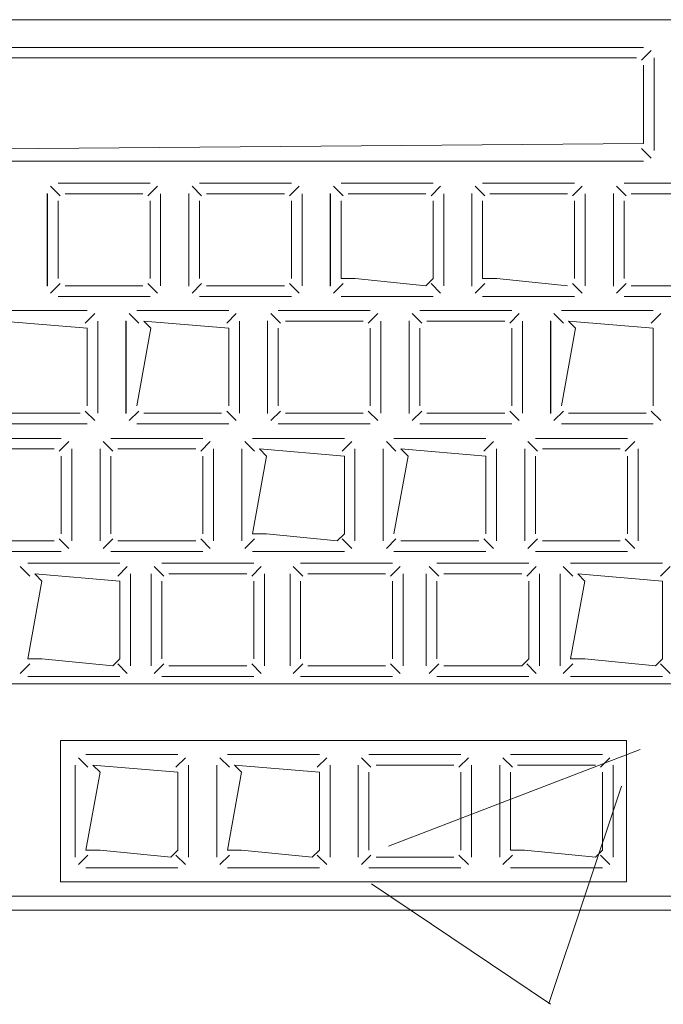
# Model space of a CAD drawing. Header units: feet. Extents: x 8 to 127, y 6 to 90.
# Tile 335 of 538: x 47.7948 to 47.8403, y 50.286 to 50.3556. Entities that reach past the tile are written whole.
import ezdxf

# ---------------------------------------------------------------- set-up
doc = ezdxf.new("R2010")
doc.units = ezdxf.units.FT
doc.header["$MEASUREMENT"] = 0
doc.layers.add('MOBILARIO', color=8, linetype='Continuous')
doc.layers.add('NO ESPESSURA', color=250, linetype='Continuous')

msp = doc.modelspace()

# ---------------------------------------------------------------- linework, layer by layer
at = {"layer": 'MOBILARIO', "lineweight": 5}
for p, q in [((47.759661, 50.355619), (47.856161, 50.355619)), ((47.759661, 50.355619), (47.856161, 50.355619)), ((47.776963, 50.353664), (47.83886, 50.353664)), ((47.776963, 50.353664), (47.83886, 50.353664)), ((47.838713, 50.352768), (47.83939, 50.353444)), ((47.838713, 50.352768), (47.83939, 50.353444)), ((47.83836, 50.352914), (47.777463, 50.352914)), ((47.83836, 50.352914), (47.777463, 50.352914)), ((47.83886, 50.346869), (47.83886, 50.352414)), ((47.83886, 50.346869), (47.83886, 50.352414)), ((47.83961, 50.352914), (47.83961, 50.346369)), ((47.83961, 50.346369), (47.83961, 50.352914)), ((47.83961, 50.352914), (47.83961, 50.346369)), ((47.83961, 50.346369), (47.83961, 50.352914)), ((47.777463, 50.346369), (47.83886, 50.346869)), ((47.777463, 50.346369), (47.83886, 50.346869)), ((47.838713, 50.346516), (47.83939, 50.345839)), ((47.838713, 50.346516), (47.83939, 50.345839)), ((47.83886, 50.345619), (47.776963, 50.345619)), ((47.83886, 50.345619), (47.776963, 50.345619)), ((47.797485, 50.344066), (47.803985, 50.344066)), ((47.797485, 50.344066), (47.803985, 50.344066)), ((47.807485, 50.344066), (47.813985, 50.344066)), ((47.807485, 50.344066), (47.813985, 50.344066)), ((47.817485, 50.344066), (47.823985, 50.344066)), ((47.817485, 50.344066), (47.823985, 50.344066)), ((47.827485, 50.344066), (47.833985, 50.344066)), ((47.827485, 50.344066), (47.833985, 50.344066)), ((47.837485, 50.344066), (47.843985, 50.344066)), ((47.837485, 50.344066), (47.843985, 50.344066)), ((47.796723, 50.336779), (47.796723, 50.343324)), ((47.796723, 50.336779), (47.796723, 50.343324)), ((47.796735, 50.336816), (47.796735, 50.343316)), ((47.796735, 50.336816), (47.796735, 50.343316)), ((47.797632, 50.343169), (47.796955, 50.343846)), ((47.797632, 50.343169), (47.796955, 50.343846)), ((47.797985, 50.343316), (47.803485, 50.343316)), ((47.797985, 50.343316), (47.803485, 50.343316)), ((47.803839, 50.343169), (47.804516, 50.343846)), ((47.803839, 50.343169), (47.804516, 50.343846)), ((47.804735, 50.343316), (47.804735, 50.336816)), ((47.804735, 50.343316), (47.804735, 50.336816)), ((47.806723, 50.336779), (47.806723, 50.343324)), ((47.806723, 50.336779), (47.806723, 50.343324)), ((47.806735, 50.336816), (47.806735, 50.343316)), ((47.806735, 50.336816), (47.806735, 50.343316)), ((47.807632, 50.343169), (47.806955, 50.343846)), ((47.807632, 50.343169), (47.806955, 50.343846)), ((47.807985, 50.343316), (47.813485, 50.343316)), ((47.807985, 50.343316), (47.813485, 50.343316)), ((47.813839, 50.343169), (47.814516, 50.343846)), ((47.813839, 50.343169), (47.814516, 50.343846)), ((47.814735, 50.343316), (47.814735, 50.336816)), ((47.814735, 50.343316), (47.814735, 50.336816)), ((47.816723, 50.336779), (47.816723, 50.343324)), ((47.816723, 50.336779), (47.816723, 50.343324)), ((47.816735, 50.336816), (47.816735, 50.343316)), ((47.816735, 50.336816), (47.816735, 50.343316)), ((47.817632, 50.343169), (47.816955, 50.343846)), ((47.817632, 50.343169), (47.816955, 50.343846)), ((47.817985, 50.343316), (47.823485, 50.343316)), ((47.817985, 50.343316), (47.823485, 50.343316)), ((47.823839, 50.343169), (47.824516, 50.343846)), ((47.823839, 50.343169), (47.824516, 50.343846)), ((47.824735, 50.343316), (47.824735, 50.336816)), ((47.824735, 50.343316), (47.824735, 50.336816)), ((47.826723, 50.336779), (47.826723, 50.343324)), ((47.826723, 50.336779), (47.826723, 50.343324)), ((47.826735, 50.336816), (47.826735, 50.343316)), ((47.826735, 50.336816), (47.826735, 50.343316)), ((47.827632, 50.343169), (47.826955, 50.343846)), ((47.827632, 50.343169), (47.826955, 50.343846)), ((47.827985, 50.343316), (47.833485, 50.343316)), ((47.827985, 50.343316), (47.833485, 50.343316)), ((47.833839, 50.343169), (47.834516, 50.343846)), ((47.833839, 50.343169), (47.834516, 50.343846)), ((47.834735, 50.343316), (47.834735, 50.336816)), ((47.834735, 50.343316), (47.834735, 50.336816)), ((47.836723, 50.336779), (47.836723, 50.343324)), ((47.836723, 50.336779), (47.836723, 50.343324)), ((47.836735, 50.336816), (47.836735, 50.343316)), ((47.836735, 50.336816), (47.836735, 50.343316)), ((47.837632, 50.343169), (47.836955, 50.343846)), ((47.837632, 50.343169), (47.836955, 50.343846)), ((47.837985, 50.343316), (47.843485, 50.343316)), ((47.837985, 50.343316), (47.843485, 50.343316)), ((47.797485, 50.337316), (47.797485, 50.342816)), ((47.797485, 50.337316), (47.797485, 50.342816)), ((47.803985, 50.342816), (47.803985, 50.337316)), ((47.803985, 50.342816), (47.803985, 50.337316)), ((47.807485, 50.337316), (47.807485, 50.342816)), ((47.807485, 50.337316), (47.807485, 50.342816)), ((47.813985, 50.342816), (47.813985, 50.337316)), ((47.813985, 50.342816), (47.813985, 50.337316)), ((47.817485, 50.337316), (47.817485, 50.342816)), ((47.817485, 50.337316), (47.817485, 50.342816)), ((47.823985, 50.342816), (47.823985, 50.337316)), ((47.823985, 50.342816), (47.823985, 50.337316)), ((47.827485, 50.337316), (47.827485, 50.342816)), ((47.827485, 50.337316), (47.827485, 50.342816)), ((47.833985, 50.342816), (47.833985, 50.337316)), ((47.833985, 50.342816), (47.833985, 50.337316)), ((47.837485, 50.337316), (47.837485, 50.342816)), ((47.837485, 50.337316), (47.837485, 50.342816)), ((47.797632, 50.336962), (47.796955, 50.336285)), ((47.797632, 50.336962), (47.796955, 50.336285)), ((47.803839, 50.336962), (47.804516, 50.336285)), ((47.803839, 50.336962), (47.804516, 50.336285)), ((47.807632, 50.336962), (47.806955, 50.336285)), ((47.807632, 50.336962), (47.806955, 50.336285)), ((47.813839, 50.336962), (47.814516, 50.336285)), ((47.813839, 50.336962), (47.814516, 50.336285)), ((47.817632, 50.336962), (47.816955, 50.336285)), ((47.817632, 50.336962), (47.816955, 50.336285)), ((47.818485, 50.337316), (47.817485, 50.337316)), ((47.818485, 50.337316), (47.817485, 50.337316)), ((47.823485, 50.336816), (47.818485, 50.337316)), ((47.823485, 50.336816), (47.818485, 50.337316)), ((47.823985, 50.337316), (47.823485, 50.336816)), ((47.823985, 50.337316), (47.823485, 50.336816)), ((47.823839, 50.336962), (47.824516, 50.336285)), ((47.823839, 50.336962), (47.824516, 50.336285)), ((47.827632, 50.336962), (47.826955, 50.336285)), ((47.827632, 50.336962), (47.826955, 50.336285)), ((47.828485, 50.337316), (47.827485, 50.337316)), ((47.828485, 50.337316), (47.827485, 50.337316)), ((47.833485, 50.336816), (47.828485, 50.337316)), ((47.833485, 50.336816), (47.828485, 50.337316)), ((47.833839, 50.336962), (47.834516, 50.336285)), ((47.833839, 50.336962), (47.834516, 50.336285)), ((47.837632, 50.336962), (47.836955, 50.336285)), ((47.837632, 50.336962), (47.836955, 50.336285)), ((47.803485, 50.336816), (47.797985, 50.336816)), ((47.803485, 50.336816), (47.797985, 50.336816)), ((47.813485, 50.336816), (47.807985, 50.336816)), ((47.813485, 50.336816), (47.807985, 50.336816)), ((47.843485, 50.336816), (47.837985, 50.336816)), ((47.843485, 50.336816), (47.837985, 50.336816)), ((47.803985, 50.336066), (47.797485, 50.336066)), ((47.803985, 50.336066), (47.797485, 50.336066)), ((47.813985, 50.336066), (47.807485, 50.336066)), ((47.813985, 50.336066), (47.807485, 50.336066)), ((47.823985, 50.336066), (47.817485, 50.336066)), ((47.823985, 50.336066), (47.817485, 50.336066)), ((47.833985, 50.336066), (47.827485, 50.336066)), ((47.833985, 50.336066), (47.827485, 50.336066)), ((47.843985, 50.336066), (47.837485, 50.336066)), ((47.843985, 50.336066), (47.837485, 50.336066)), ((47.793048, 50.335066), (47.799548, 50.335066)), ((47.793048, 50.335066), (47.799548, 50.335066)), ((47.799402, 50.33417), (47.800078, 50.334846)), ((47.799402, 50.33417), (47.800078, 50.334846)), ((47.803195, 50.33417), (47.802518, 50.334846)), ((47.803195, 50.33417), (47.802518, 50.334846)), ((47.803048, 50.335066), (47.809548, 50.335066)), ((47.803048, 50.335066), (47.809548, 50.335066)), ((47.809402, 50.33417), (47.810078, 50.334846)), ((47.809402, 50.33417), (47.810078, 50.334846)), ((47.813195, 50.33417), (47.812518, 50.334846)), ((47.813195, 50.33417), (47.812518, 50.334846)), ((47.813048, 50.335066), (47.819548, 50.335066)), ((47.813048, 50.335066), (47.819548, 50.335066)), ((47.819402, 50.33417), (47.820078, 50.334846)), ((47.819402, 50.33417), (47.820078, 50.334846)), ((47.823195, 50.33417), (47.822518, 50.334846)), ((47.823195, 50.33417), (47.822518, 50.334846)), ((47.823048, 50.335066), (47.829548, 50.335066)), ((47.823048, 50.335066), (47.829548, 50.335066)), ((47.829402, 50.33417), (47.830078, 50.334846)), ((47.829402, 50.33417), (47.830078, 50.334846)), ((47.833195, 50.33417), (47.832518, 50.334846)), ((47.833195, 50.33417), (47.832518, 50.334846)), ((47.833048, 50.335066), (47.839548, 50.335066)), ((47.833048, 50.335066), (47.839548, 50.335066)), ((47.839402, 50.33417), (47.840078, 50.334846)), ((47.839402, 50.33417), (47.840078, 50.334846)), ((47.793548, 50.334316), (47.799548, 50.333816)), ((47.793548, 50.334316), (47.799548, 50.333816)), ((47.800298, 50.334316), (47.800298, 50.327816)), ((47.800298, 50.334316), (47.800298, 50.327816)), ((47.802286, 50.32778), (47.802286, 50.334325)), ((47.802286, 50.32778), (47.802286, 50.334325)), ((47.802298, 50.327816), (47.802298, 50.334316)), ((47.802298, 50.327816), (47.802298, 50.334316)), ((47.804048, 50.333816), (47.803548, 50.334316)), ((47.803548, 50.334316), (47.809548, 50.333816)), ((47.804048, 50.333816), (47.803548, 50.334316)), ((47.803548, 50.334316), (47.809548, 50.333816)), ((47.810298, 50.334316), (47.810298, 50.327816)), ((47.810298, 50.334316), (47.810298, 50.327816)), ((47.812286, 50.32778), (47.812286, 50.334325)), ((47.812286, 50.32778), (47.812286, 50.334325)), ((47.812298, 50.327816), (47.812298, 50.334316)), ((47.812298, 50.327816), (47.812298, 50.334316)), ((47.813548, 50.334316), (47.819048, 50.334316)), ((47.813548, 50.334316), (47.819048, 50.334316)), ((47.820298, 50.334316), (47.820298, 50.327816)), ((47.820298, 50.334316), (47.820298, 50.327816)), ((47.822286, 50.32778), (47.822286, 50.334325)), ((47.822286, 50.32778), (47.822286, 50.334325)), ((47.822298, 50.327816), (47.822298, 50.334316)), ((47.822298, 50.327816), (47.822298, 50.334316)), ((47.823548, 50.334316), (47.829048, 50.334316)), ((47.823548, 50.334316), (47.829048, 50.334316)), ((47.830298, 50.334316), (47.830298, 50.327816)), ((47.830298, 50.334316), (47.830298, 50.327816)), ((47.832286, 50.32778), (47.832286, 50.334325)), ((47.832286, 50.32778), (47.832286, 50.334325)), ((47.832298, 50.327816), (47.832298, 50.334316)), ((47.832298, 50.327816), (47.832298, 50.334316)), ((47.834048, 50.333816), (47.833548, 50.334316)), ((47.833548, 50.334316), (47.839548, 50.333816)), ((47.834048, 50.333816), (47.833548, 50.334316)), ((47.833548, 50.334316), (47.839548, 50.333816)), ((47.799548, 50.333816), (47.799548, 50.328316)), ((47.799548, 50.333816), (47.799548, 50.328316)), ((47.803048, 50.328316), (47.804048, 50.333816)), ((47.803048, 50.328316), (47.804048, 50.333816)), ((47.809548, 50.333816), (47.809548, 50.328316)), ((47.809548, 50.333816), (47.809548, 50.328316)), ((47.813048, 50.328316), (47.813048, 50.333816)), ((47.813048, 50.328316), (47.813048, 50.333816)), ((47.819548, 50.333816), (47.819548, 50.328316)), ((47.819548, 50.333816), (47.819548, 50.328316)), ((47.823048, 50.328316), (47.823048, 50.333816)), ((47.823048, 50.328316), (47.823048, 50.333816)), ((47.829548, 50.333816), (47.829548, 50.328316)), ((47.829548, 50.333816), (47.829548, 50.328316)), ((47.833048, 50.328316), (47.834048, 50.333816)), ((47.833048, 50.328316), (47.834048, 50.333816)), ((47.839548, 50.333816), (47.839548, 50.328316)), ((47.839548, 50.333816), (47.839548, 50.328316)), ((47.799402, 50.327962), (47.800078, 50.327286)), ((47.799402, 50.327962), (47.800078, 50.327286)), ((47.803195, 50.327962), (47.802518, 50.327286)), ((47.803195, 50.327962), (47.802518, 50.327286)), ((47.809402, 50.327962), (47.810078, 50.327286)), ((47.809402, 50.327962), (47.810078, 50.327286)), ((47.813195, 50.327962), (47.812518, 50.327286)), ((47.813195, 50.327962), (47.812518, 50.327286)), ((47.819402, 50.327962), (47.820078, 50.327286)), ((47.819402, 50.327962), (47.820078, 50.327286)), ((47.823195, 50.327962), (47.822518, 50.327286)), ((47.823195, 50.327962), (47.822518, 50.327286)), ((47.829402, 50.327962), (47.830078, 50.327286)), ((47.829402, 50.327962), (47.830078, 50.327286)), ((47.833195, 50.327962), (47.832518, 50.327286)), ((47.833195, 50.327962), (47.832518, 50.327286)), ((47.839402, 50.327962), (47.840078, 50.327286)), ((47.839402, 50.327962), (47.840078, 50.327286)), ((47.799048, 50.327816), (47.793548, 50.327816)), ((47.799048, 50.327816), (47.793548, 50.327816)), ((47.809048, 50.327816), (47.803548, 50.327816)), ((47.809048, 50.327816), (47.803548, 50.327816)), ((47.819048, 50.327816), (47.813548, 50.327816)), ((47.819048, 50.327816), (47.813548, 50.327816)), ((47.829048, 50.327816), (47.823548, 50.327816)), ((47.829048, 50.327816), (47.823548, 50.327816)), ((47.839048, 50.327816), (47.833548, 50.327816)), ((47.839048, 50.327816), (47.833548, 50.327816)), ((47.799548, 50.327066), (47.793048, 50.327066)), ((47.799548, 50.327066), (47.793048, 50.327066)), ((47.809548, 50.327066), (47.803048, 50.327066)), ((47.809548, 50.327066), (47.803048, 50.327066)), ((47.819548, 50.327066), (47.813048, 50.327066)), ((47.819548, 50.327066), (47.813048, 50.327066)), ((47.829548, 50.327066), (47.823048, 50.327066)), ((47.829548, 50.327066), (47.823048, 50.327066)), ((47.839548, 50.327066), (47.833048, 50.327066)), ((47.839548, 50.327066), (47.833048, 50.327066)), ((47.791216, 50.32603), (47.797716, 50.32603)), ((47.791216, 50.32603), (47.797716, 50.32603)), ((47.797569, 50.325133), (47.798246, 50.32581)), ((47.797569, 50.325133), (47.798246, 50.32581)), ((47.801362, 50.325133), (47.800685, 50.32581)), ((47.801362, 50.325133), (47.800685, 50.32581)), ((47.801216, 50.32603), (47.807716, 50.32603)), ((47.801216, 50.32603), (47.807716, 50.32603)), ((47.807569, 50.325133), (47.808246, 50.32581)), ((47.807569, 50.325133), (47.808246, 50.32581)), ((47.811362, 50.325133), (47.810685, 50.32581)), ((47.811362, 50.325133), (47.810685, 50.32581)), ((47.811216, 50.32603), (47.817716, 50.32603)), ((47.811216, 50.32603), (47.817716, 50.32603)), ((47.817569, 50.325133), (47.818246, 50.32581)), ((47.817569, 50.325133), (47.818246, 50.32581)), ((47.821362, 50.325133), (47.820685, 50.32581)), ((47.821362, 50.325133), (47.820685, 50.32581)), ((47.821216, 50.32603), (47.827716, 50.32603)), ((47.821216, 50.32603), (47.827716, 50.32603)), ((47.827569, 50.325133), (47.828246, 50.32581)), ((47.827569, 50.325133), (47.828246, 50.32581)), ((47.831362, 50.325133), (47.830685, 50.32581)), ((47.831362, 50.325133), (47.830685, 50.32581)), ((47.831216, 50.32603), (47.837716, 50.32603)), ((47.831216, 50.32603), (47.837716, 50.32603)), ((47.837569, 50.325133), (47.838246, 50.32581)), ((47.837569, 50.325133), (47.838246, 50.32581)), ((47.791716, 50.32528), (47.797216, 50.32528)), ((47.791716, 50.32528), (47.797216, 50.32528)), ((47.798466, 50.32528), (47.798466, 50.31878)), ((47.798466, 50.32528), (47.798466, 50.31878)), ((47.800466, 50.31878), (47.800466, 50.32528)), ((47.800466, 50.31878), (47.800466, 50.32528)), ((47.801716, 50.32528), (47.807216, 50.32528)), ((47.801716, 50.32528), (47.807216, 50.32528)), ((47.808466, 50.32528), (47.808466, 50.31878)), ((47.808466, 50.32528), (47.808466, 50.31878)), ((47.810466, 50.31878), (47.810466, 50.32528)), ((47.810466, 50.31878), (47.810466, 50.32528)), ((47.812216, 50.32478), (47.811716, 50.32528)), ((47.811716, 50.32528), (47.817716, 50.32478)), ((47.812216, 50.32478), (47.811716, 50.32528)), ((47.811716, 50.32528), (47.817716, 50.32478)), ((47.818466, 50.32528), (47.818466, 50.31878)), ((47.818466, 50.32528), (47.818466, 50.31878)), ((47.820466, 50.31878), (47.820466, 50.32528)), ((47.820466, 50.31878), (47.820466, 50.32528)), ((47.822216, 50.32478), (47.821716, 50.32528)), ((47.821716, 50.32528), (47.827716, 50.32478)), ((47.822216, 50.32478), (47.821716, 50.32528)), ((47.821716, 50.32528), (47.827716, 50.32478)), ((47.828466, 50.32528), (47.828466, 50.31878)), ((47.828466, 50.32528), (47.828466, 50.31878)), ((47.830466, 50.31878), (47.830466, 50.32528)), ((47.830466, 50.31878), (47.830466, 50.32528)), ((47.831716, 50.32528), (47.837216, 50.32528)), ((47.831716, 50.32528), (47.837216, 50.32528)), ((47.838466, 50.32528), (47.838466, 50.31878)), ((47.838466, 50.32528), (47.838466, 50.31878)), ((47.797716, 50.32478), (47.797716, 50.31928)), ((47.797716, 50.32478), (47.797716, 50.31928)), ((47.801216, 50.31928), (47.801216, 50.32478)), ((47.801216, 50.31928), (47.801216, 50.32478)), ((47.807716, 50.32478), (47.807716, 50.31928)), ((47.807716, 50.32478), (47.807716, 50.31928)), ((47.811216, 50.31928), (47.812216, 50.32478)), ((47.811216, 50.31928), (47.812216, 50.32478)), ((47.817716, 50.32478), (47.817716, 50.31928)), ((47.817716, 50.32478), (47.817716, 50.31928)), ((47.821216, 50.31928), (47.822216, 50.32478)), ((47.821216, 50.31928), (47.822216, 50.32478)), ((47.827716, 50.32478), (47.827716, 50.31928)), ((47.827716, 50.32478), (47.827716, 50.31928)), ((47.831216, 50.31928), (47.831216, 50.32478)), ((47.831216, 50.31928), (47.831216, 50.32478)), ((47.837716, 50.32478), (47.837716, 50.31928)), ((47.837716, 50.32478), (47.837716, 50.31928)), ((47.797569, 50.318926), (47.798246, 50.318249)), ((47.797569, 50.318926), (47.798246, 50.318249)), ((47.801362, 50.318926), (47.800685, 50.318249)), ((47.801362, 50.318926), (47.800685, 50.318249)), ((47.807569, 50.318926), (47.808246, 50.318249)), ((47.807569, 50.318926), (47.808246, 50.318249)), ((47.811362, 50.318926), (47.810685, 50.318249)), ((47.811362, 50.318926), (47.810685, 50.318249)), ((47.812216, 50.31928), (47.811216, 50.31928)), ((47.812216, 50.31928), (47.811216, 50.31928)), ((47.817216, 50.31878), (47.812216, 50.31928)), ((47.817216, 50.31878), (47.812216, 50.31928)), ((47.817716, 50.31928), (47.817216, 50.31878)), ((47.817716, 50.31928), (47.817216, 50.31878)), ((47.817569, 50.318926), (47.818246, 50.318249)), ((47.817569, 50.318926), (47.818246, 50.318249)), ((47.821362, 50.318926), (47.820685, 50.318249)), ((47.821362, 50.318926), (47.820685, 50.318249)), ((47.827569, 50.318926), (47.828246, 50.318249)), ((47.827569, 50.318926), (47.828246, 50.318249)), ((47.831362, 50.318926), (47.830685, 50.318249)), ((47.831362, 50.318926), (47.830685, 50.318249)), ((47.837569, 50.318926), (47.838246, 50.318249)), ((47.837569, 50.318926), (47.838246, 50.318249)), ((47.797216, 50.31878), (47.791716, 50.31878)), ((47.797216, 50.31878), (47.791716, 50.31878)), ((47.807216, 50.31878), (47.801716, 50.31878)), ((47.807216, 50.31878), (47.801716, 50.31878)), ((47.827216, 50.31878), (47.821716, 50.31878)), ((47.827216, 50.31878), (47.821716, 50.31878)), ((47.837216, 50.31878), (47.831716, 50.31878)), ((47.837216, 50.31878), (47.831716, 50.31878)), ((47.797716, 50.31803), (47.791216, 50.31803)), ((47.797716, 50.31803), (47.791216, 50.31803)), ((47.807716, 50.31803), (47.801216, 50.31803)), ((47.807716, 50.31803), (47.801216, 50.31803)), ((47.817716, 50.31803), (47.811216, 50.31803)), ((47.817716, 50.31803), (47.811216, 50.31803)), ((47.827716, 50.31803), (47.821216, 50.31803)), ((47.827716, 50.31803), (47.821216, 50.31803)), ((47.837716, 50.31803), (47.831216, 50.31803)), ((47.837716, 50.31803), (47.831216, 50.31803)), ((47.795497, 50.3163), (47.79482, 50.316977)), ((47.795497, 50.3163), (47.79482, 50.316977)), ((47.79535, 50.317196), (47.80185, 50.317196)), ((47.79535, 50.317196), (47.80185, 50.317196)), ((47.801704, 50.3163), (47.802381, 50.316977)), ((47.801704, 50.3163), (47.802381, 50.316977)), ((47.804966, 50.3163), (47.804289, 50.316977)), ((47.804966, 50.3163), (47.804289, 50.316977)), ((47.80482, 50.317196), (47.81132, 50.317196)), ((47.80482, 50.317196), (47.81132, 50.317196)), ((47.811173, 50.3163), (47.81185, 50.316977)), ((47.811173, 50.3163), (47.81185, 50.316977)), ((47.814775, 50.3163), (47.814099, 50.316977)), ((47.814775, 50.3163), (47.814099, 50.316977)), ((47.814629, 50.317196), (47.821129, 50.317196)), ((47.814629, 50.317196), (47.821129, 50.317196)), ((47.820983, 50.3163), (47.821659, 50.316977)), ((47.820983, 50.3163), (47.821659, 50.316977)), ((47.824397, 50.3163), (47.82372, 50.316977)), ((47.824397, 50.3163), (47.82372, 50.316977)), ((47.824251, 50.317196), (47.830751, 50.317196)), ((47.824251, 50.317196), (47.830751, 50.317196)), ((47.830604, 50.3163), (47.831281, 50.316977)), ((47.830604, 50.3163), (47.831281, 50.316977)), ((47.833853, 50.3163), (47.833176, 50.316977)), ((47.833853, 50.3163), (47.833176, 50.316977)), ((47.833707, 50.317196), (47.840207, 50.317196)), ((47.833707, 50.317196), (47.840207, 50.317196)), ((47.84006, 50.3163), (47.840737, 50.316977)), ((47.84006, 50.3163), (47.840737, 50.316977)), ((47.79635, 50.315946), (47.79585, 50.316446)), ((47.79585, 50.316446), (47.80185, 50.315946)), ((47.79635, 50.315946), (47.79585, 50.316446)), ((47.79585, 50.316446), (47.80185, 50.315946)), ((47.8026, 50.316446), (47.8026, 50.309946)), ((47.8026, 50.316446), (47.8026, 50.309946)), ((47.80407, 50.309946), (47.80407, 50.316446)), ((47.80407, 50.309946), (47.80407, 50.316446)), ((47.80532, 50.316446), (47.81082, 50.316446)), ((47.80532, 50.316446), (47.81082, 50.316446)), ((47.81207, 50.316446), (47.81207, 50.309946)), ((47.81207, 50.316446), (47.81207, 50.309946)), ((47.813879, 50.309946), (47.813879, 50.316446)), ((47.813879, 50.309946), (47.813879, 50.316446)), ((47.815129, 50.316446), (47.820629, 50.316446)), ((47.815129, 50.316446), (47.820629, 50.316446)), ((47.821879, 50.316446), (47.821879, 50.309946)), ((47.821879, 50.316446), (47.821879, 50.309946)), ((47.823501, 50.309946), (47.823501, 50.316446)), ((47.823501, 50.309946), (47.823501, 50.316446)), ((47.824751, 50.316446), (47.830251, 50.316446)), ((47.824751, 50.316446), (47.830251, 50.316446)), ((47.831501, 50.316446), (47.831501, 50.309946)), ((47.831501, 50.316446), (47.831501, 50.309946)), ((47.832957, 50.309946), (47.832957, 50.316446)), ((47.832957, 50.309946), (47.832957, 50.316446)), ((47.834707, 50.315946), (47.834207, 50.316446)), ((47.834207, 50.316446), (47.840207, 50.315946)), ((47.834707, 50.315946), (47.834207, 50.316446)), ((47.834207, 50.316446), (47.840207, 50.315946)), ((47.79535, 50.310446), (47.79635, 50.315946)), ((47.79535, 50.310446), (47.79635, 50.315946)), ((47.80185, 50.315946), (47.80185, 50.310446)), ((47.80185, 50.315946), (47.80185, 50.310446)), ((47.80482, 50.310446), (47.80482, 50.315946)), ((47.80482, 50.310446), (47.80482, 50.315946)), ((47.81132, 50.315946), (47.81132, 50.310446)), ((47.81132, 50.315946), (47.81132, 50.310446)), ((47.814629, 50.310446), (47.814629, 50.315946)), ((47.814629, 50.310446), (47.814629, 50.315946)), ((47.821129, 50.315946), (47.821129, 50.310446)), ((47.821129, 50.315946), (47.821129, 50.310446)), ((47.824251, 50.310446), (47.824251, 50.315946)), ((47.824251, 50.310446), (47.824251, 50.315946)), ((47.830751, 50.315946), (47.830751, 50.310446)), ((47.830751, 50.315946), (47.830751, 50.310446)), ((47.833707, 50.310446), (47.834707, 50.315946)), ((47.833707, 50.310446), (47.834707, 50.315946)), ((47.840207, 50.315946), (47.840207, 50.310446)), ((47.840207, 50.315946), (47.840207, 50.310446)), ((47.795497, 50.310093), (47.79482, 50.309416)), ((47.795497, 50.310093), (47.79482, 50.309416)), ((47.79635, 50.310446), (47.79535, 50.310446)), ((47.79635, 50.310446), (47.79535, 50.310446)), ((47.80135, 50.309946), (47.79635, 50.310446)), ((47.80135, 50.309946), (47.79635, 50.310446)), ((47.80185, 50.310446), (47.80135, 50.309946)), ((47.80185, 50.310446), (47.80135, 50.309946)), ((47.801704, 50.310093), (47.802381, 50.309416)), ((47.801704, 50.310093), (47.802381, 50.309416)), ((47.804966, 50.310093), (47.804289, 50.309416)), ((47.804966, 50.310093), (47.804289, 50.309416)), ((47.81082, 50.309946), (47.80532, 50.309946)), ((47.81082, 50.309946), (47.80532, 50.309946)), ((47.811173, 50.310093), (47.81185, 50.309416)), ((47.811173, 50.310093), (47.81185, 50.309416)), ((47.814775, 50.310093), (47.814099, 50.309416)), ((47.814775, 50.310093), (47.814099, 50.309416)), ((47.820629, 50.309946), (47.815129, 50.309946)), ((47.820629, 50.309946), (47.815129, 50.309946)), ((47.820983, 50.310093), (47.821659, 50.309416)), ((47.820983, 50.310093), (47.821659, 50.309416)), ((47.824397, 50.310093), (47.82372, 50.309416)), ((47.824397, 50.310093), (47.82372, 50.309416)), ((47.830251, 50.309946), (47.824751, 50.309946)), ((47.830251, 50.309946), (47.824751, 50.309946)), ((47.830751, 50.310446), (47.830251, 50.309946)), ((47.830751, 50.310446), (47.830251, 50.309946)), ((47.830604, 50.310093), (47.831281, 50.309416)), ((47.830604, 50.310093), (47.831281, 50.309416)), ((47.833853, 50.310093), (47.833176, 50.309416)), ((47.833853, 50.310093), (47.833176, 50.309416)), ((47.834707, 50.310446), (47.833707, 50.310446)), ((47.834707, 50.310446), (47.833707, 50.310446)), ((47.839707, 50.309946), (47.834707, 50.310446)), ((47.839707, 50.309946), (47.834707, 50.310446)), ((47.840207, 50.310446), (47.839707, 50.309946)), ((47.840207, 50.310446), (47.839707, 50.309946)), ((47.84006, 50.310093), (47.840737, 50.309416)), ((47.84006, 50.310093), (47.840737, 50.309416)), ((47.80185, 50.309196), (47.79535, 50.309196)), ((47.80185, 50.309196), (47.79535, 50.309196)), ((47.81132, 50.309196), (47.80482, 50.309196)), ((47.81132, 50.309196), (47.80482, 50.309196)), ((47.821129, 50.309196), (47.814629, 50.309196)), ((47.821129, 50.309196), (47.814629, 50.309196)), ((47.830751, 50.309196), (47.824251, 50.309196)), ((47.830751, 50.309196), (47.824251, 50.309196)), ((47.840207, 50.309196), (47.833707, 50.309196)), ((47.840207, 50.309196), (47.833707, 50.309196)), ((47.881161, 50.30868), (47.736661, 50.30868)), ((47.881161, 50.30868), (47.736661, 50.30868)), ((47.797661, 50.29468), (47.797661, 50.30468)), ((47.797661, 50.30468), (47.837661, 50.30468)), ((47.797661, 50.29468), (47.797661, 50.30468)), ((47.797661, 50.30468), (47.837661, 50.30468)), ((47.837661, 50.30468), (47.837661, 50.29468)), ((47.837661, 50.30468), (47.837661, 50.29468)), ((47.799453, 50.30368), (47.805953, 50.30368)), ((47.799453, 50.30368), (47.805953, 50.30368)), ((47.809453, 50.30368), (47.815953, 50.30368)), ((47.809453, 50.30368), (47.815953, 50.30368)), ((47.819453, 50.30368), (47.825953, 50.30368)), ((47.819453, 50.30368), (47.825953, 50.30368)), ((47.829453, 50.30368), (47.835953, 50.30368)), ((47.829453, 50.30368), (47.835953, 50.30368)), ((47.798703, 50.29643), (47.798703, 50.30293)), ((47.798703, 50.29643), (47.798703, 50.30293)), ((47.799599, 50.302783), (47.798922, 50.30346)), ((47.799599, 50.302783), (47.798922, 50.30346)), ((47.800453, 50.30243), (47.799953, 50.30293)), ((47.799953, 50.30293), (47.805953, 50.30243)), ((47.800453, 50.30243), (47.799953, 50.30293)), ((47.799953, 50.30293), (47.805953, 50.30243)), ((47.805806, 50.302783), (47.806483, 50.30346)), ((47.805806, 50.302783), (47.806483, 50.30346)), ((47.806703, 50.30293), (47.806703, 50.29643)), ((47.806703, 50.30293), (47.806703, 50.29643)), ((47.808703, 50.29643), (47.808703, 50.30293)), ((47.808703, 50.29643), (47.808703, 50.30293)), ((47.809599, 50.302783), (47.808922, 50.30346)), ((47.809599, 50.302783), (47.808922, 50.30346)), ((47.810453, 50.30243), (47.809953, 50.30293)), ((47.809953, 50.30293), (47.815953, 50.30243)), ((47.810453, 50.30243), (47.809953, 50.30293)), ((47.809953, 50.30293), (47.815953, 50.30243)), ((47.815806, 50.302783), (47.816483, 50.30346)), ((47.815806, 50.302783), (47.816483, 50.30346)), ((47.816703, 50.30293), (47.816703, 50.29643)), ((47.816703, 50.30293), (47.816703, 50.29643)), ((47.818703, 50.29643), (47.818703, 50.30293)), ((47.818703, 50.29643), (47.818703, 50.30293)), ((47.819599, 50.302783), (47.818922, 50.30346)), ((47.819599, 50.302783), (47.818922, 50.30346)), ((47.819953, 50.30293), (47.825453, 50.30293)), ((47.819953, 50.30293), (47.825453, 50.30293)), ((47.825806, 50.302783), (47.826483, 50.30346)), ((47.825806, 50.302783), (47.826483, 50.30346)), ((47.826703, 50.30293), (47.826703, 50.29643)), ((47.826703, 50.30293), (47.826703, 50.29643)), ((47.828703, 50.29643), (47.828703, 50.30293)), ((47.828703, 50.29643), (47.828703, 50.30293)), ((47.829599, 50.302783), (47.828922, 50.30346)), ((47.829599, 50.302783), (47.828922, 50.30346)), ((47.829953, 50.30293), (47.835453, 50.30293)), ((47.829953, 50.30293), (47.835453, 50.30293)), ((47.835806, 50.302783), (47.836483, 50.30346)), ((47.835806, 50.302783), (47.836483, 50.30346)), ((47.836703, 50.30293), (47.836703, 50.29643)), ((47.836703, 50.30293), (47.836703, 50.29643)), ((47.799453, 50.29693), (47.800453, 50.30243)), ((47.799453, 50.29693), (47.800453, 50.30243)), ((47.805953, 50.30243), (47.805953, 50.29693)), ((47.805953, 50.30243), (47.805953, 50.29693)), ((47.809453, 50.29693), (47.810453, 50.30243)), ((47.809453, 50.29693), (47.810453, 50.30243)), ((47.815953, 50.30243), (47.815953, 50.29693)), ((47.815953, 50.30243), (47.815953, 50.29693)), ((47.819453, 50.29693), (47.819453, 50.30243)), ((47.819453, 50.29693), (47.819453, 50.30243)), ((47.825953, 50.30243), (47.825953, 50.29693)), ((47.825953, 50.30243), (47.825953, 50.29693)), ((47.829453, 50.29693), (47.829453, 50.30243)), ((47.829453, 50.29693), (47.829453, 50.30243)), ((47.835953, 50.30243), (47.835953, 50.29693)), ((47.835953, 50.30243), (47.835953, 50.29693)), ((47.799599, 50.296576), (47.798922, 50.295899)), ((47.799599, 50.296576), (47.798922, 50.295899)), ((47.800453, 50.29693), (47.799453, 50.29693)), ((47.800453, 50.29693), (47.799453, 50.29693)), ((47.805453, 50.29643), (47.800453, 50.29693)), ((47.805453, 50.29643), (47.800453, 50.29693)), ((47.805953, 50.29693), (47.805453, 50.29643)), ((47.805953, 50.29693), (47.805453, 50.29643)), ((47.805806, 50.296576), (47.806483, 50.295899)), ((47.805806, 50.296576), (47.806483, 50.295899)), ((47.809599, 50.296576), (47.808922, 50.295899)), ((47.809599, 50.296576), (47.808922, 50.295899)), ((47.810453, 50.29693), (47.809453, 50.29693)), ((47.810453, 50.29693), (47.809453, 50.29693)), ((47.815453, 50.29643), (47.810453, 50.29693)), ((47.815453, 50.29643), (47.810453, 50.29693)), ((47.815953, 50.29693), (47.815453, 50.29643)), ((47.815953, 50.29693), (47.815453, 50.29643)), ((47.815806, 50.296576), (47.816483, 50.295899)), ((47.815806, 50.296576), (47.816483, 50.295899)), ((47.819599, 50.296576), (47.818922, 50.295899)), ((47.819599, 50.296576), (47.818922, 50.295899)), ((47.825806, 50.296576), (47.826483, 50.295899)), ((47.825806, 50.296576), (47.826483, 50.295899)), ((47.829599, 50.296576), (47.828922, 50.295899)), ((47.829599, 50.296576), (47.828922, 50.295899)), ((47.830453, 50.29693), (47.829453, 50.29693)), ((47.830453, 50.29693), (47.829453, 50.29693)), ((47.835453, 50.29643), (47.830453, 50.29693)), ((47.835453, 50.29643), (47.830453, 50.29693)), ((47.835953, 50.29693), (47.835453, 50.29643)), ((47.835953, 50.29693), (47.835453, 50.29643)), ((47.835806, 50.296576), (47.836483, 50.295899)), ((47.835806, 50.296576), (47.836483, 50.295899)), ((47.825453, 50.29643), (47.819953, 50.29643)), ((47.825453, 50.29643), (47.819953, 50.29643)), ((47.805953, 50.29568), (47.799453, 50.29568)), ((47.805953, 50.29568), (47.799453, 50.29568)), ((47.815953, 50.29568), (47.809453, 50.29568)), ((47.815953, 50.29568), (47.809453, 50.29568)), ((47.825953, 50.29568), (47.819453, 50.29568)), ((47.825953, 50.29568), (47.819453, 50.29568)), ((47.835953, 50.29568), (47.829453, 50.29568)), ((47.835953, 50.29568), (47.829453, 50.29568)), ((47.837661, 50.29468), (47.797661, 50.29468)), ((47.837661, 50.29468), (47.797661, 50.29468)), ((47.736661, 50.29368), (47.914661, 50.29368)), ((47.736661, 50.29368), (47.914661, 50.29368)), ((47.914661, 50.29268), (47.736661, 50.29268)), ((47.914661, 50.29268), (47.736661, 50.29268))]:
    msp.add_line(p, q, dxfattribs=at)
at = {"layer": 'MOBILARIO'}
for centre in [(47.83836, 50.346869), (47.83836, 50.346869), (47.817985, 50.337316), (47.817985, 50.337316), (47.823485, 50.337316), (47.823485, 50.337316), (47.827985, 50.337316), (47.827985, 50.337316), (47.799048, 50.333816), (47.799048, 50.333816), (47.803548, 50.333816), (47.803548, 50.333816), (47.809048, 50.333816), (47.809048, 50.333816), (47.833548, 50.333816), (47.833548, 50.333816), (47.839048, 50.333816), (47.839048, 50.333816), (47.811716, 50.32478), (47.811716, 50.32478), (47.817216, 50.32478), (47.817216, 50.32478), (47.821716, 50.32478), (47.821716, 50.32478), (47.827216, 50.32478), (47.827216, 50.32478), (47.811716, 50.31928), (47.811716, 50.31928), (47.817216, 50.31928), (47.817216, 50.31928), (47.79585, 50.315946), (47.79585, 50.315946), (47.80135, 50.315946), (47.80135, 50.315946), (47.834207, 50.315946), (47.834207, 50.315946), (47.839707, 50.315946), (47.839707, 50.315946), (47.79585, 50.310446), (47.79585, 50.310446), (47.80135, 50.310446), (47.80135, 50.310446), (47.830251, 50.310446), (47.830251, 50.310446), (47.834207, 50.310446), (47.834207, 50.310446), (47.839707, 50.310446), (47.839707, 50.310446), (47.799953, 50.30243), (47.799953, 50.30243), (47.805453, 50.30243), (47.805453, 50.30243), (47.809953, 50.30243), (47.809953, 50.30243), (47.815453, 50.30243), (47.815453, 50.30243), (47.799953, 50.29693), (47.799953, 50.29693), (47.805453, 50.29693), (47.805453, 50.29693), (47.809953, 50.29693), (47.809953, 50.29693), (47.815453, 50.29693), (47.815453, 50.29693), (47.829953, 50.29693), (47.829953, 50.29693), (47.835453, 50.29693), (47.835453, 50.29693)]:
    msp.add_arc(centre, 0.0005, 0, 0, dxfattribs=at)
at = {"layer": 'NO ESPESSURA', "linetype": 'Continuous', "lineweight": 5}
for p, q in [((47.820843, 50.297211), (47.838627, 50.304038)), ((47.832153, 50.286089), (47.837303, 50.301438)), ((47.819636, 50.29455), (47.832271, 50.286028))]:
    msp.add_line(p, q, dxfattribs=at)

doc.saveas('drawing.dxf')
